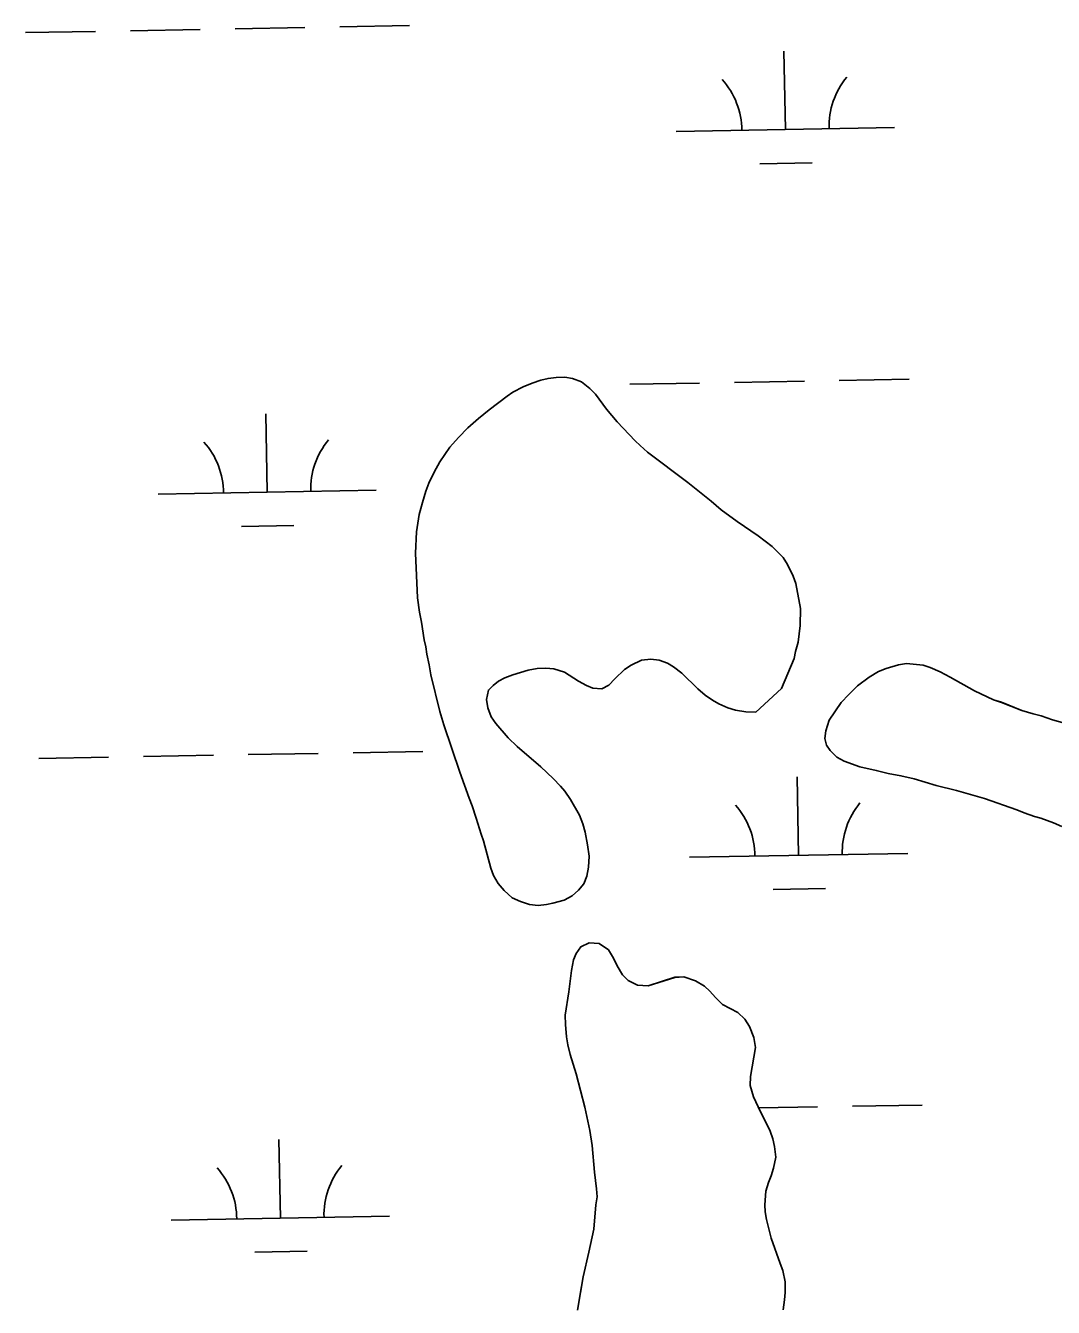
# Model space of a CAD drawing. Extents: x 3957609 to 3995875, y 234277 to 260273.
# Drawn here: x 3986670 to 3987141, y 249452 to 250040 of the extents above; entities that cross this region are included whole.
import ezdxf

# ---------------------------------------------------------------- set-up
doc = ezdxf.new("R2010")
doc.units = 0
doc.layers.add('V-TOPO-SHOR', color=7, linetype='Continuous')
doc.layers.add('V-WETL-SWMP', color=7, linetype='Continuous')

msp = doc.modelspace()

# ---------------------------------------------------------------- linework, layer by layer
at = {"layer": 'V-TOPO-SHOR'}
for points in [[(3987005.087, 249724.97), (3987016.956, 249735.812), (3987022.612, 249749.556), (3987023.321, 249752.673), (3987024.541, 249756.935), (3987025.492, 249764.66), (3987025.615, 249772.399), (3987023.495, 249783.796), (3987022.231, 249787.276), (3987019.684, 249792.586), (3987017.593, 249795.751), (3987012.569, 249800.772), (3987006.224, 249805.651), (3986996.613, 249812.229), (3986989.289, 249817.617), (3986984.579, 249821.646), (3986974.011, 249830.214), (3986955.458, 249844.02), (3986952.048, 249847.039), (3986949.777, 249849.218), (3986941.52, 249857.914), (3986936.674, 249863.757), (3986931.677, 249870.591), (3986929.086, 249873.267), (3986925.183, 249876.294), (3986921.089, 249877.843), (3986917.64, 249878.392), (3986913.685, 249878.291), (3986909.89, 249877.857), (3986906.585, 249877.089), (3986902.61, 249875.67), (3986898.462, 249873.927), (3986893.813, 249871.531), (3986891.149, 249869.761), (3986882.977, 249863.47), (3986877.972, 249859.433), (3986873.129, 249855.231), (3986868.94, 249850.85), (3986864.914, 249846.303), (3986860.359, 249839.625), (3986857.648, 249834.892), (3986855.262, 249829.825), (3986853.886, 249826.225), (3986852.319, 249820.98), (3986850.914, 249815.567), (3986849.63, 249807.518), (3986849.144, 249797.809), (3986850.132, 249777.372), (3986851.014, 249770.769), (3986851.928, 249766.143), (3986853.114, 249758.053), (3986853.888, 249754.911), (3986854.326, 249751.446), (3986855.401, 249746.654), (3986856.151, 249742.03), (3986860.325, 249725.164), (3986862.203, 249719.041), (3986869.428, 249697.348), (3986873.682, 249685.423), (3986875.107, 249681.939), (3986876.993, 249676.309), (3986879.183, 249669.029), (3986880.284, 249665.881), (3986883.707, 249653.474), (3986884.968, 249649.994), (3986887.051, 249646.339), (3986889.799, 249643.164), (3986893.533, 249639.812), (3986897.293, 249638.104), (3986901.389, 249636.719), (3986905.333, 249636.326), (3986909.128, 249636.758), (3986912.104, 249637.371), (3986917.232, 249638.769), (3986920.886, 249640.686), (3986923.892, 249643.273), (3986926.246, 249646.2), (3986927.622, 249649.802), (3986928.511, 249653.904), (3986928.754, 249658.842), (3986928.015, 249664.124), (3986926.956, 249669.903), (3986925.865, 249673.71), (3986924.284, 249677.688), (3986920.116, 249684.837), (3986917.544, 249688.667), (3986915.604, 249691.004), (3986912.202, 249694.518), (3986906.523, 249699.88), (3986895.804, 249709.11), (3986891.585, 249713.13), (3986885.927, 249719.645), (3986883.838, 249722.807), (3986882.257, 249726.95), (3986881.661, 249730.747), (3986882.551, 249735.015), (3986884.726, 249737.123), (3986887.229, 249739.058), (3986890.053, 249740.659), (3986893.701, 249742.083), (3986900.816, 249744.108)], [(3986900.816, 249744.108), (3986904.944, 249744.866), (3986908.901, 249745.13), (3986912.52, 249744.743), (3986917.433, 249743.183), (3986923.792, 249739.128), (3986927.546, 249737.09), (3986930.491, 249735.89), (3986934.605, 249735.658), (3986937.761, 249737.254), (3986940.442, 249740.176), (3986944.958, 249744.385), (3986947.956, 249746.478), (3986952.767, 249748.706), (3986957.058, 249749.13), (3986960.838, 249748.741), (3986964.605, 249747.363), (3986967.378, 249745.671), (3986971.283, 249742.808), (3986978.578, 249735.607), (3986981.826, 249732.754), (3986985.246, 249730.395), (3986988.183, 249728.699), (3986992.271, 249726.823), (3986995.878, 249725.777), (3987000.477, 249725.043), (3987005.087, 249724.97)], [(3987152.707, 249718.14), (3987141.066, 249721.457), (3987135.826, 249723.19), (3987132.217, 249724.071), (3987126.97, 249725.637), (3987117.643, 249729.412), (3987114.041, 249730.622), (3987105.378, 249734.714), (3987094.116, 249740.989), (3987089.543, 249743.369), (3987084.964, 249745.419), (3987081.853, 249746.457), (3987074.123, 249747.242), (3987070.49, 249746.642), (3987064.862, 249744.919), (3987061.383, 249743.494), (3987057.057, 249740.93), (3987051.722, 249736.897), (3987047.708, 249733.01), (3987044.19, 249729.279), (3987038.789, 249721.296), (3987037.229, 249716.38), (3987036.676, 249712.766), (3987037.452, 249709.79), (3987039.223, 249707.289), (3987042.304, 249704.277), (3987045.566, 249702.411), (3987052.771, 249699.824), (3987060.322, 249698.221), (3987065.735, 249696.816), (3987071.645, 249695.732), (3987077.716, 249694.317), (3987087.716, 249691.356), (3987097.065, 249689.064), (3987109.853, 249685.398), (3987124.756, 249680.217), (3987128.029, 249678.847), (3987132.776, 249677.122), (3987135.725, 249676.252), (3987141.458, 249674.183), (3987145.382, 249672.473)], [(3986923.352, 249450.91), (3986924.439, 249457.276), (3986925.961, 249466.189), (3986928.66, 249477.432), (3986930.829, 249487.934), (3986931.828, 249499.077), (3986932.375, 249502.792), (3986932.177, 249506.51), (3986931.253, 249514.157), (3986930.135, 249526.371), (3986928.996, 249533.172), (3986926.702, 249543.906), (3986922.729, 249559.211), (3986920.112, 249568.034), (3986918.963, 249572.496), (3986918.34, 249576.111), (3986917.832, 249581.739), (3986917.742, 249585.986), (3986919.485, 249596.703), (3986920.693, 249606.573), (3986921.605, 249611.388), (3986922.721, 249614.271), (3986924.921, 249617.407), (3986928.73, 249619.154), (3986933.293, 249618.816), (3986937.528, 249616.039), (3986939.955, 249612.207), (3986941.638, 249608.588), (3986943.959, 249604.545), (3986946.603, 249601.881), (3986950.84, 249599.739), (3986955.722, 249599.507), (3986967.949, 249603.384), (3986972.197, 249603.581), (3986977.499, 249601.754), (3986981.523, 249599.403), (3986984.063, 249597.056), (3986986.598, 249594.072), (3986989.877, 249590.875), (3986996.869, 249587.342), (3987000.148, 249584.143), (3987002.257, 249580.844), (3987004.147, 249575.738), (3987004.979, 249571.275), (3987002.695, 249557.908), (3987002.572, 249553.874), (3987004.037, 249548.559), (3987006.142, 249543.986), (3987011.725, 249532.921), (3987012.878, 249529.41), (3987013.714, 249525.798), (3987014.33, 249521.018), (3987013.249, 249515.926), (3987012.171, 249512.426), (3987010.885, 249509.352), (3987009.702, 249505.428), (3987009.251, 249499.061), (3987009.45, 249495.874), (3987010.072, 249492.368), (3987012.161, 249483.867), (3987016.255, 249472.171), (3987017.517, 249469.086), (3987018.557, 249463.774), (3987018.537, 249458.996), (3987018.311, 249455.598), (3987017.656, 249451.035)]]:
    msp.add_lwpolyline(points, dxfattribs=at)
at = {"layer": 'V-WETL-SWMP'}
for p, q in [((3986670.498, 250036.329), (3986702.493, 250036.911)), ((3986718.49, 250037.202), (3986750.485, 250037.783)), ((3986766.482, 250038.074), (3986798.477, 250038.656)), ((3986814.474, 250038.947), (3986846.469, 250039.529)), ((3987018.679, 249991.91), (3987018.024, 250027.904)), ((3986968.687, 249991.001), (3987068.671, 249992.819)), ((3987006.961, 249976.263), (3987030.957, 249976.699)), ((3986995.374, 249876.035), (3987027.368, 249876.617)), ((3987043.366, 249876.907), (3987075.36, 249877.489)), ((3986947.382, 249875.162), (3986979.376, 249875.744)), ((3986781.189, 249825.703), (3986780.535, 249861.697)), ((3986731.198, 249824.794), (3986831.181, 249826.612)), ((3986769.472, 249810.056), (3986793.468, 249810.492)), ((3986772.53, 249705.454), (3986804.525, 249706.036)), ((3986820.522, 249706.327), (3986852.517, 249706.909)), ((3986676.546, 249703.709), (3986708.541, 249704.291)), ((3986724.538, 249704.582), (3986756.533, 249705.163)), ((3987024.727, 249659.29), (3987024.072, 249695.284)), ((3986974.735, 249658.381), (3987074.719, 249660.199)), ((3987013.009, 249643.643), (3987037.006, 249644.079)), ((3987006.384, 249543.505), (3987033.416, 249543.997)), ((3987049.414, 249544.287), (3987081.409, 249544.869)), ((3986787.237, 249493.083), (3986786.583, 249529.077)), ((3986737.246, 249492.174), (3986837.229, 249493.992)), ((3986775.52, 249477.436), (3986799.516, 249477.872))]:
    msp.add_line(p, q, dxfattribs=at)
for points in [[(3986917.64, 249878.392), (3986913.685, 249878.291), (3986909.89, 249877.858), (3986906.584, 249877.088), (3986902.609, 249875.67), (3986898.463, 249873.926), (3986893.813, 249871.53), (3986891.149, 249869.761), (3986882.978, 249863.47), (3986877.972, 249859.434), (3986873.128, 249855.23), (3986868.94, 249850.851), (3986864.914, 249846.304), (3986860.359, 249839.625), (3986857.648, 249834.893), (3986855.261, 249829.826), (3986853.885, 249826.225), (3986852.318, 249820.98), (3986850.913, 249815.568), (3986849.63, 249807.518), (3986849.144, 249797.809), (3986850.132, 249777.371), (3986851.014, 249770.769), (3986851.927, 249766.143), (3986853.114, 249758.054), (3986853.887, 249754.912), (3986854.325, 249751.447), (3986855.401, 249746.653), (3986856.15, 249742.03), (3986860.324, 249725.164), (3986862.202, 249719.04), (3986869.428, 249697.348), (3986873.682, 249685.422), (3986875.108, 249681.94), (3986876.993, 249676.31), (3986879.182, 249669.028), (3986880.284, 249665.881), (3986883.707, 249653.474), (3986884.968, 249649.995), (3986887.05, 249646.338), (3986889.799, 249643.165), (3986893.533, 249639.811), (3986897.293, 249638.103), (3986901.388, 249636.719), (3986905.334, 249636.326), (3986909.129, 249636.759), (3986912.104, 249637.37), (3986917.232, 249638.769), (3986920.886, 249640.687), (3986923.892, 249643.273), (3986926.245, 249646.2), (3986927.621, 249649.801), (3986928.51, 249653.904), (3986928.755, 249658.841), (3986928.016, 249664.123), (3986926.957, 249669.904), (3986925.865, 249673.71), (3986924.283, 249677.688), (3986920.116, 249684.837), (3986917.543, 249688.667), (3986915.604, 249691.004), (3986912.202, 249694.517), (3986906.524, 249699.879), (3986895.804, 249709.11), (3986891.586, 249713.131), (3986885.927, 249719.645), (3986883.837, 249722.808), (3986882.257, 249726.951), (3986881.66, 249730.748), (3986882.552, 249735.016), (3986884.727, 249737.122), (3986887.229, 249739.058), (3986890.054, 249740.659), (3986893.701, 249742.083), (3986900.815, 249744.109), (3986904.945, 249744.866), (3986908.902, 249745.131), (3986912.519, 249744.743), (3986917.434, 249743.182), (3986923.792, 249739.127), (3986927.547, 249737.09), (3986930.492, 249735.889), (3986934.606, 249735.658), (3986937.761, 249737.254), (3986940.443, 249740.176), (3986944.958, 249744.385), (3986947.956, 249746.477), (3986952.768, 249748.705), (3986957.057, 249749.13), (3986960.838, 249748.74), (3986964.604, 249747.362), (3986967.377, 249745.67), (3986971.283, 249742.807), (3986978.578, 249735.608), (3986981.826, 249732.755), (3986985.246, 249730.394), (3986988.184, 249728.7), (3986992.271, 249726.823), (3986995.877, 249725.776), (3987000.477, 249725.043), (3987005.087, 249724.969)], [(3987005.087, 249724.969), (3987016.955, 249735.812), (3987022.612, 249749.555), (3987023.321, 249752.672), (3987024.542, 249756.935), (3987025.491, 249764.66), (3987025.615, 249772.399), (3987023.494, 249783.797), (3987022.232, 249787.276), (3987019.683, 249792.587), (3987017.593, 249795.75), (3987012.568, 249800.772), (3987006.224, 249805.65), (3986996.613, 249812.229), (3986989.289, 249817.617), (3986984.578, 249821.646), (3986974.011, 249830.215), (3986955.459, 249844.02), (3986952.049, 249847.039), (3986949.778, 249849.217), (3986941.519, 249857.914), (3986936.673, 249863.757), (3986931.677, 249870.59), (3986929.086, 249873.267), (3986925.182, 249876.294), (3986921.089, 249877.842), (3986917.64, 249878.392)], [(3987152.707, 249718.14), (3987141.067, 249721.457), (3987135.825, 249723.189), (3987132.216, 249724.07), (3987126.971, 249725.637), (3987117.644, 249729.411), (3987114.041, 249730.622), (3987105.378, 249734.714), (3987094.115, 249740.99), (3987089.542, 249743.369), (3987084.964, 249745.419), (3987081.852, 249746.458), (3987074.124, 249747.241), (3987070.491, 249746.641), (3987064.863, 249744.92), (3987061.382, 249743.494), (3987057.058, 249740.929), (3987051.723, 249736.898), (3987047.708, 249733.01), (3987044.189, 249729.279), (3987038.79, 249721.296), (3987037.228, 249716.38), (3987036.676, 249712.766), (3987037.451, 249709.789), (3987039.223, 249707.29), (3987042.303, 249704.276), (3987045.567, 249702.411), (3987052.772, 249699.825), (3987060.322, 249698.221), (3987065.734, 249696.816), (3987071.645, 249695.732), (3987077.716, 249694.317), (3987087.715, 249691.355), (3987097.065, 249689.064), (3987109.852, 249685.399), (3987124.756, 249680.217), (3987128.028, 249678.847), (3987132.776, 249677.123), (3987135.726, 249676.252), (3987141.457, 249674.184), (3987145.382, 249672.473)], [(3987017.655, 249451.036), (3987018.311, 249455.598), (3987018.537, 249458.995), (3987018.557, 249463.773), (3987017.516, 249469.086), (3987016.255, 249472.17), (3987012.162, 249483.866), (3987010.073, 249492.368), (3987009.45, 249495.874), (3987009.251, 249499.06), (3987009.701, 249505.429), (3987010.885, 249509.353), (3987012.172, 249512.426), (3987013.248, 249515.926), (3987014.33, 249521.018), (3987013.713, 249525.798), (3987012.878, 249529.411), (3987011.724, 249532.92), (3987006.142, 249543.985), (3987004.037, 249548.559), (3987002.573, 249553.873), (3987002.695, 249557.908), (3987004.979, 249571.276), (3987004.148, 249575.739), (3987002.258, 249580.843), (3987000.148, 249584.143), (3986996.869, 249587.342), (3986989.876, 249590.874), (3986986.598, 249594.072), (3986984.062, 249597.056), (3986981.523, 249599.402), (3986977.498, 249601.754), (3986972.197, 249603.58), (3986967.949, 249603.385), (3986955.723, 249599.507), (3986950.84, 249599.739), (3986946.602, 249601.88), (3986943.958, 249604.545), (3986941.639, 249608.589), (3986939.955, 249612.206), (3986937.529, 249616.038), (3986933.293, 249618.816), (3986928.729, 249619.153), (3986924.921, 249617.406), (3986922.721, 249614.272), (3986921.605, 249611.388), (3986920.693, 249606.572), (3986919.485, 249596.703), (3986917.743, 249585.986), (3986917.832, 249581.739), (3986918.34, 249576.11), (3986918.962, 249572.497), (3986920.112, 249568.033), (3986922.73, 249559.21), (3986926.702, 249543.905), (3986928.995, 249533.172), (3986930.135, 249526.372), (3986931.253, 249514.157), (3986932.177, 249506.509), (3986932.375, 249502.792), (3986931.829, 249499.078), (3986930.828, 249487.934), (3986928.661, 249477.432), (3986925.961, 249466.188), (3986923.351, 249450.91)]]:
    msp.add_lwpolyline(points, dxfattribs=at)
for centre, start, end in [((3986963.436, 249991.38), 0.269879, 41.813537), ((3987073.904, 249993.389), 140.269876, 181.813534), ((3986725.947, 249825.173), 0.269879, 41.813537), ((3986836.414, 249827.182), 140.269876, 181.813534), ((3986969.485, 249658.76), 0.269879, 41.813537), ((3987079.952, 249660.769), 140.269876, 181.813534), ((3986731.995, 249492.553), 0.269879, 41.813537), ((3986842.463, 249494.562), 140.269876, 181.813534)]:
    msp.add_arc(centre, 35.246, start, end, dxfattribs=at)

doc.saveas('drawing.dxf')
